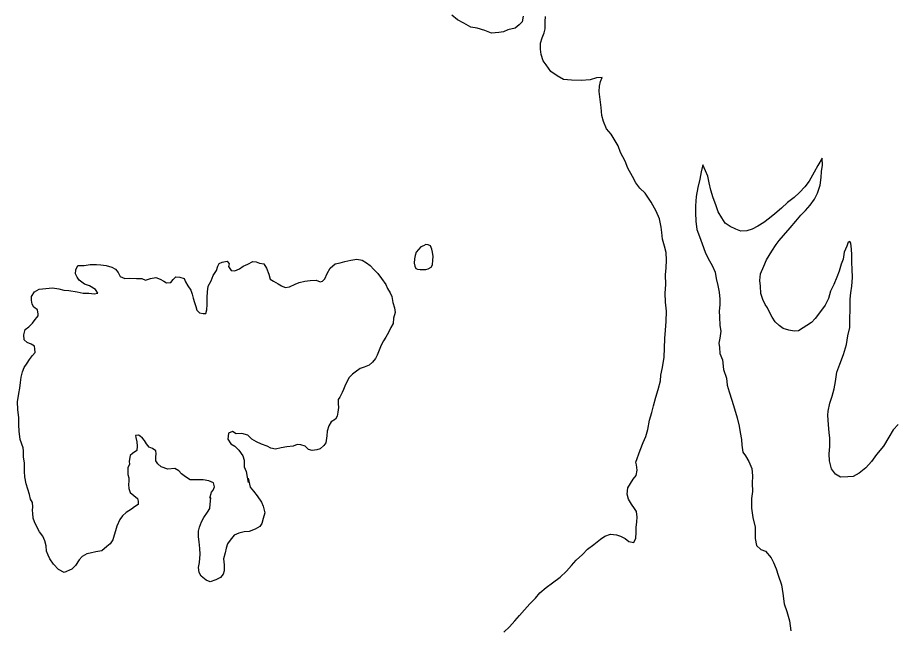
# Model space of a CAD drawing. Extents: x 31699 to 244310, y -8841 to 11474.
# Drawn here: x 134722.4 to 134996.9, y 940.2 to 1131.1 of the extents above; entities that cross this region are included whole.
import ezdxf

# ---------------------------------------------------------------- set-up
doc = ezdxf.new("R2010")
doc.units = 0
doc.layers.add('R_Draft', color=7, linetype='Continuous')

msp = doc.modelspace()

# ---------------------------------------------------------------- linework, layer by layer
at = {"layer": 'R_Draft'}
for points in [[(134880.88, 1131.56), (134880.49, 1129.76), (134879.57, 1128.82), (134878.38, 1127.81), (134876.06, 1127.25), (134874.73, 1126.71), (134873.2, 1126.5), (134870.94, 1126.28), (134868.81, 1127.13), (134866.41, 1127.78), (134864.48, 1128.16), (134862.27, 1129.35), (134860.27, 1130.46), (134858.53, 1131.85)], [(134916.19, 991.9), (134917.48, 995.71), (134918.4, 998.05), (134919.31, 999.93), (134919.89, 1002.14), (134920.47, 1005.07), (134921.12, 1007.48), (134921.7, 1009.55), (134922.41, 1012.23), (134923.12, 1014.7), (134923.83, 1017.37), (134924.01, 1019.18), (134924.46, 1021.58), (134925.03, 1024.79), (134925.14, 1027.59), (134925.25, 1030.66), (134925.43, 1033.26), (134925.61, 1036), (134925.72, 1039.2), (134925.49, 1042.07), (134925.34, 1044.8), (134925.52, 1047.6), (134925.49, 1050.61), (134925.67, 1052.74), (134925.79, 1055.14), (134925.7, 1057.61), (134925.15, 1059.54), (134924.54, 1061.74), (134924.26, 1063.8), (134924.11, 1065.54), (134923.56, 1068.07), (134922.54, 1070.53), (134920.99, 1073.32), (134919.03, 1076.1), (134917.43, 1077.69), (134916.15, 1079.41), (134915.07, 1081.41), (134913.65, 1083.93), (134912.77, 1086.12), (134911.35, 1088.85), (134910.6, 1090.98), (134909.66, 1092.5), (134908.38, 1094.63), (134906.97, 1096.28), (134906.02, 1098.54), (134905.54, 1100.47), (134905.25, 1102.94), (134905.1, 1104.67), (134904.89, 1106.34), (134904.68, 1108), (134904.73, 1109.61), (134905.12, 1111.08), (134905.57, 1112.41), (134903.85, 1112.27), (134901.79, 1111.65), (134899.06, 1111.43), (134896, 1111.54), (134893.47, 1111.78), (134891.54, 1112.9), (134889.53, 1114.29), (134888.05, 1116.34), (134887.11, 1117.54), (134886.49, 1119.53), (134886.28, 1121.27), (134886.33, 1123.13), (134886.85, 1124.74), (134887.44, 1126.34), (134887.76, 1127.61), (134887.74, 1129.88), (134887.8, 1131.42)], [(134982.28, 1059.53), (134981.42, 1057.66), (134981.15, 1055.46), (134980.48, 1053.87), (134979.88, 1051.73), (134979.08, 1049.8), (134978.21, 1047.6), (134977.14, 1045.47), (134976.47, 1043.2), (134975.47, 1041.07), (134974.01, 1039.14), (134972.34, 1036.94), (134971.14, 1035.68), (134969.74, 1034.68), (134968.61, 1033.95), (134967.15, 1033.08), (134965.75, 1032.89), (134964.09, 1033.29), (134962.36, 1033.76), (134961.1, 1034.76), (134959.84, 1035.83), (134958.84, 1037.36), (134958.04, 1038.9), (134957.45, 1040.23), (134956.72, 1041.3), (134955.92, 1042.9), (134955.33, 1044.77), (134955.2, 1047.04), (134955, 1048.84), (134955.2, 1050.84), (134956.27, 1053.24), (134957.14, 1055.3), (134958.74, 1058.03), (134960.14, 1060.03), (134961.07, 1061.36), (134962.4, 1062.9), (134964.47, 1065.29), (134966.27, 1067.36), (134967.8, 1069.22), (134969.26, 1070.69), (134970.73, 1072.42), (134972.13, 1074.28), (134973.06, 1076.15), (134973.93, 1078.68), (134974.2, 1081.01), (134974.34, 1082.88), (134974.61, 1084.88), (134974.54, 1087.15), (134973.21, 1084.82), (134972.01, 1082.68), (134970.47, 1079.95), (134969.08, 1078.16), (134967.48, 1076.36), (134965.74, 1074.83), (134963.68, 1073.23), (134961.75, 1071.5), (134959.75, 1069.7), (134958.02, 1068.37), (134956.22, 1066.97), (134954.36, 1065.78), (134952.63, 1064.85), (134950.9, 1064.31), (134949.03, 1064.25), (134947.44, 1064.85), (134945.71, 1065.72), (134944.12, 1066.79), (134943.05, 1068.39), (134941.93, 1070.26), (134941.26, 1072.46), (134940.34, 1074.67), (134939.67, 1077.07), (134939.15, 1079.4), (134938.75, 1081.47), (134937.95, 1083.14), (134937.16, 1085.07), (134936.62, 1082.87), (134936.22, 1080.54), (134935.55, 1077.88), (134935.08, 1075.08), (134934.81, 1072.14), (134934.88, 1070.01), (134934.94, 1067.34), (134935.27, 1064.81), (134936.13, 1062.6), (134936.92, 1060.27), (134937.85, 1057.67), (134938.85, 1055.67), (134940.04, 1053.46), (134940.97, 1051.39), (134941.3, 1049.39), (134941.83, 1047.19), (134942.29, 1045.12), (134942.49, 1042.99), (134942.48, 1041.19), (134942.28, 1039.19), (134942.41, 1037.39), (134942.47, 1034.72), (134942.8, 1032.92), (134942.47, 1030.79), (134942.2, 1029.19), (134942.33, 1027.85)], [(134850.32, 1052.21), (134851.12, 1052.42), (134852.04, 1053.02), (134852.43, 1053.76), (134852.56, 1055.16), (134852.61, 1056.3), (134852.47, 1057.7), (134852.26, 1058.63), (134851.86, 1059.63), (134851.12, 1059.95), (134850.39, 1060.08), (134849.59, 1059.61), (134848.8, 1059.33), (134848.07, 1058.53), (134847.28, 1057.66), (134847.02, 1056.65), (134846.83, 1055.58), (134846.71, 1054.25), (134846.92, 1053.25), (134847.19, 1052.52), (134847.79, 1052.32), (134848.59, 1052.26)], [(134983.32, 1039.93), (134983.26, 1042.93), (134983.53, 1044.99), (134983.86, 1047.06), (134984.07, 1049.79), (134983.94, 1052.33), (134983.81, 1054.46), (134983.88, 1056.86), (134983.75, 1058.66), (134983.48, 1060.46), (134983.22, 1061.06), (134982.69, 1060.8), (134982.28, 1059.53)], [(134727.8, 1027.42), (134727.73, 1028.22), (134726.66, 1028.88), (134725.39, 1029.34), (134724.52, 1030.27), (134724.37, 1031.8), (134724.76, 1033.47), (134725.95, 1034.28), (134727.14, 1035.42), (134727.93, 1036.56), (134728.45, 1037.17), (134728.85, 1037.7), (134728.84, 1038.31), (134728.63, 1039.57), (134727.56, 1040.5), (134727.02, 1041.43), (134726.75, 1042.69), (134726.81, 1043.76), (134727.72, 1045.3), (134729.18, 1046.05), (134731.31, 1046.33), (134733.37, 1046.48), (134735.37, 1046.23), (134736.9, 1045.77), (134738.5, 1045.65), (134741.09, 1045.27), (134742.96, 1044.82), (134744.76, 1044.83), (134746.42, 1044.65), (134747.55, 1044.79), (134746.81, 1045.99), (134744.94, 1047.1), (134743.4, 1047.69), (134741.73, 1048.88), (134741.06, 1049.87), (134740.58, 1050.87), (134740.71, 1052.14), (134741.36, 1053.48), (134743.29, 1053.49), (134745.15, 1053.84), (134747.14, 1053.86), (134748.54, 1053.67), (134750.14, 1053.55), (134752.01, 1052.96), (134753.14, 1052.31), (134753.95, 1051.31), (134754.62, 1050.05), (134756.03, 1049.46), (134757.62, 1049.54), (134759.68, 1049.42), (134761.35, 1049.44), (134762.48, 1048.91), (134764.07, 1049.39), (134765.73, 1049.74), (134767.14, 1049.21), (134768.27, 1048.56), (134769.07, 1048.1), (134770.4, 1048.17), (134771.19, 1049.11), (134772.05, 1049.92), (134773.32, 1049.86), (134774.58, 1049.41), (134775.06, 1048.34), (134775.8, 1047.15), (134776.67, 1045.82), (134777.15, 1044.49), (134777.49, 1043.23), (134777.84, 1041.96), (134778.31, 1040.7), (134778.65, 1039.5), (134779.39, 1038.64), (134780.59, 1038.45), (134781.46, 1038.46), (134781.78, 1039.59), (134781.83, 1041.26), (134781.81, 1043.46), (134781.93, 1045.26), (134782.18, 1047), (134783.1, 1048.67), (134783.75, 1050.41), (134784.74, 1051.89), (134785.19, 1053.29), (134785.59, 1054.16), (134786.51, 1054.57), (134788.11, 1054.85), (134788.71, 1054.06), (134788.52, 1053.19), (134789.33, 1051.93), (134790.46, 1051.87), (134791.92, 1052.48), (134793.11, 1053.29), (134794.57, 1053.9), (134796.16, 1054.78), (134797.22, 1054.66), (134798.22, 1054.2), (134799.56, 1054.01), (134800.43, 1052.68), (134801.18, 1050.82), (134801.59, 1049.22), (134802.66, 1048.56), (134804.06, 1047.77)], [(134804.06, 1047.77), (134805.13, 1047.18), (134806.27, 1046.59), (134807.59, 1046.87), (134809.45, 1047.68), (134810.71, 1048.16), (134812.44, 1048.64), (134814.1, 1048.85), (134816.02, 1048.87), (134817.29, 1048.35), (134818.02, 1048.55), (134818.75, 1049.29), (134819.47, 1050.96), (134820.38, 1052.64), (134821.9, 1054.05), (134823.5, 1054.33), (134824.96, 1054.74), (134826.82, 1055.16), (134828.74, 1055.44), (134830.41, 1055.12), (134831.74, 1054.33), (134832.88, 1053.47), (134834.09, 1052.28), (134835.36, 1051.02), (134836.51, 1049.43), (134837.85, 1047.51), (134838.39, 1046.25), (134839.14, 1044.92), (134839.74, 1043.79), (134840.03, 1041.92), (134840.5, 1040.26), (134840.72, 1038.79), (134840.2, 1036.99), (134840.08, 1035.32), (134839.42, 1034.05), (134838.7, 1032.51), (134837.78, 1031.03), (134837.13, 1029.96), (134836.34, 1028.55), (134835.69, 1026.95), (134835.1, 1025.47), (134834.58, 1024.4), (134833.66, 1023.26), (134832.6, 1022.25), (134831.08, 1021.64), (134829.81, 1021.3), (134828.16, 1020.08), (134827.37, 1019.48), (134826.38, 1018.4), (134825.72, 1017.26), (134825, 1015.72), (134824.55, 1014.65), (134824.09, 1013.71), (134823.37, 1012.31), (134822.84, 1011.57), (134822.85, 1010.17), (134823, 1009.04), (134822.81, 1007.57), (134822.55, 1006.37), (134822.03, 1005.36), (134820.64, 1004.55), (134819.92, 1003.28), (134819.4, 1001.6), (134819.34, 1000.2), (134819.15, 998.73), (134819.03, 998), (134818.43, 997.19), (134817.25, 996.05), (134816.18, 995.78), (134814.72, 995.56), (134813.59, 995.89), (134812.58, 996.95), (134811.18, 997.4), (134809.99, 997.46), (134808.79, 996.98), (134806.8, 996.77), (134805.07, 996.42), (134803.28, 996.01), (134801.75, 996.26), (134800.61, 996.92), (134798.81, 997.51), (134797.27, 998.29), (134795.87, 999.15), (134794.6, 1000.41), (134792.66, 1000.86), (134790.94, 1000.84), (134789.8, 1001.57), (134788.54, 1000.96), (134788.36, 999.16), (134789.23, 997.7), (134790.5, 996.97), (134791.78, 995.65), (134792.99, 993.86), (134793.4, 992.53), (134793.48, 990.46), (134794.02, 989), (134794.37, 987.2), (134794.72, 985.6)], [(134848.59, 1052.26), (134850.32, 1052.21)], [(134998.3, 1003.69), (134996.77, 1002.03), (134995.43, 999.77), (134993.7, 996.97), (134991.57, 994.37), (134989.97, 992.17), (134988.17, 990.17), (134986.17, 988.51), (134984.24, 987.45), (134982.58, 987.32), (134980.32, 987.25), (134978.66, 988.12), (134977.46, 989.86), (134976.87, 992.39), (134976.74, 994.53), (134976.94, 996.79), (134976.94, 999.39), (134976.75, 1001.26), (134976.48, 1003.66), (134976.29, 1006.6), (134976.42, 1007.93), (134976.89, 1010.4), (134977.63, 1012.6), (134978.3, 1014.93), (134978.76, 1017.19), (134979.17, 1020.06), (134980.04, 1022.59), (134981.24, 1025.59), (134982.11, 1028.79), (134982.58, 1031.46), (134983.18, 1034.06), (134983.25, 1036.59), (134983.32, 1039.93)], [(134752.23, 967.65), (134751.44, 966.31), (134750.38, 965.5), (134748.79, 964.16), (134746.94, 963.81), (134745.14, 963.46), (134744.08, 963.25), (134742.62, 962.37), (134741.77, 961.3), (134740.58, 959.56), (134739.46, 958.41), (134737.01, 957.39), (134735.21, 958.31), (134733.66, 959.97), (134732.59, 961.63), (134731.98, 962.76), (134731.5, 964.02), (134731.42, 965.69), (134731.01, 967.28), (134730.33, 968.75), (134729.26, 970.07), (134728.45, 971.67), (134727.77, 973.26), (134727.36, 974.39), (134727.22, 975.99), (134727.14, 976.79), (134727.2, 977.99), (134727.06, 979.26), (134726.45, 980.39), (134726.17, 981.85), (134725.69, 983.45), (134725.08, 985.18), (134724.73, 987.31), (134724.65, 988.98), (134724.64, 990.11), (134724.56, 991.71), (134724.28, 993.45), (134724.33, 995.45), (134724.19, 996.38), (134723.24, 999.04), (134722.89, 1001.64), (134722.87, 1003.57), (134722.79, 1005.77), (134722.5, 1008.44), (134722.41, 1010.84), (134722.79, 1013.44), (134723.18, 1015.05), (134723.36, 1016.92), (134723.55, 1018.59), (134723.93, 1020.19), (134724.52, 1021.53), (134725.44, 1022.94), (134726.17, 1024.08), (134727.09, 1025.28), (134727.94, 1026.29), (134727.8, 1027.42)], [(134942.33, 1027.85), (134942.46, 1025.99), (134943.32, 1023.92), (134943.65, 1020.98), (134944.51, 1018.25), (134944.77, 1016.05), (134945.44, 1013.91), (134946.23, 1011.31), (134947.03, 1008.64), (134947.89, 1005.84), (134948.55, 1003.17), (134948.81, 1001.17), (134949.27, 999.04), (134949.34, 997.24), (134949.67, 995.04), (134950.46, 993.9), (134951.59, 992.17), (134952.45, 989.96), (134952.71, 987.63), (134952.64, 985.3), (134952.71, 982.7), (134952.37, 980.5), (134952.37, 977.5), (134952.76, 974.63), (134953.49, 971.56), (134953.55, 968.03), (134954.01, 965.82), (134955.28, 964.56), (134956.8, 964.02), (134958.53, 961.95), (134959.33, 960.55), (134960.12, 958.48), (134960.78, 956.55), (134961.84, 953.54), (134962.24, 950.81), (134962.63, 947.54), (134963.49, 945.14), (134964.29, 942.27), (134964.75, 939.14)], [(134794.64, 986.87), (134795.33, 984.07), (134796.4, 982.88), (134797.48, 981.42), (134798.89, 979.36), (134799.37, 978.1), (134799.91, 976.1), (134799.33, 974.3), (134799.01, 972.76), (134798.29, 971.82), (134796.83, 970.94), (134794.97, 970.26), (134793.38, 970.11), (134791.78, 969.7), (134790.26, 969.09), (134789.01, 967.54), (134788.22, 966.4), (134787.76, 965), (134787.51, 963.53), (134786.99, 961.66), (134787.14, 959.79), (134787.16, 957.92), (134786.83, 956.86), (134785.98, 955.78), (134784.58, 955.1), (134782.73, 954.49), (134781.53, 955.01), (134779.92, 956.27), (134779.38, 957.33), (134779.17, 958.93), (134779.42, 960.46), (134779.66, 963.13), (134779.52, 964.87), (134779.3, 967), (134779.16, 968.53), (134779.14, 970.33), (134779.4, 971.6), (134780.05, 973.21), (134780.77, 974.62), (134781.89, 976.29), (134782.68, 977.37), (134782.73, 978.77), (134782.98, 980.77), (134782.65, 980.63), (134783.23, 982.51), (134783.7, 983.11), (134784.09, 984.18), (134783.81, 985.45), (134782.34, 986.1), (134780.61, 986.35), (134778.55, 986.41), (134776.55, 986.39), (134775.08, 987.31), (134773.81, 988.3), (134773, 989.16), (134771.73, 989.95), (134769.47, 989.73), (134767.41, 990.45), (134766.33, 991.44), (134765.8, 992.37), (134765.72, 993.51), (134765.84, 994.64), (134765.7, 995.44), (134764.7, 996.17), (134763.7, 996.63), (134762.83, 997.62), (134762.15, 998.68), (134761.55, 999.41), (134760.88, 1000.07), (134760.28, 1000.33), (134759.41, 1000.26), (134759.48, 999.66), (134759.76, 998.33), (134759.91, 996.93), (134759.78, 995.53), (134758.46, 994.65), (134757.73, 993.98), (134757.48, 992.91), (134757.42, 992.17), (134757.49, 991.31), (134757.03, 990.1), (134756.98, 989.04), (134756.98, 988.1), (134757.32, 986.97), (134757.27, 985.97), (134757.14, 984.9), (134757.28, 983.7), (134757.69, 982.44), (134758.9, 981.51), (134759.97, 980.59), (134760.24, 979.72), (134760.18, 978.72), (134759.06, 977.98), (134758.14, 977.17), (134756.41, 976.16), (134755.29, 975.15), (134754.44, 973.94), (134753.52, 971.93), (134753.13, 970.46), (134752.68, 969.12), (134752.23, 967.65)], [(134879.72, 943.92), (134881.24, 945.73), (134882.95, 947.55), (134884.67, 949.36), (134886.12, 951.04), (134888.1, 952.66), (134890.08, 954.14), (134892.46, 955.89), (134894.38, 957.78), (134895.96, 959.59), (134897.48, 961.2), (134899.39, 963.02), (134901.04, 964.7), (134903.02, 966.18), (134905.07, 967.8), (134906.39, 968.74), (134908.18, 969.36), (134910.05, 969.17), (134911.38, 968.78), (134912.85, 967.99), (134913.92, 967.07), (134915.52, 966.75), (134916.18, 968.15), (134916.3, 969.89), (134916.28, 971.49), (134916.47, 973.29), (134916.52, 974.69), (134916.31, 976.43), (134915.7, 977.42), (134914.76, 978.75), (134913.88, 980.34), (134913.4, 981.94), (134913.65, 983.94), (134914.51, 985.28), (134915.3, 986.56), (134916.28, 987.77), (134916.54, 989.37), (134916.39, 991.1), (134916.19, 991.9)], [(134874.78, 938.68), (134876.56, 940.36), (134878.27, 942.24), (134879.72, 943.92)]]:
    msp.add_lwpolyline(points, dxfattribs=at)

doc.saveas('drawing.dxf')
